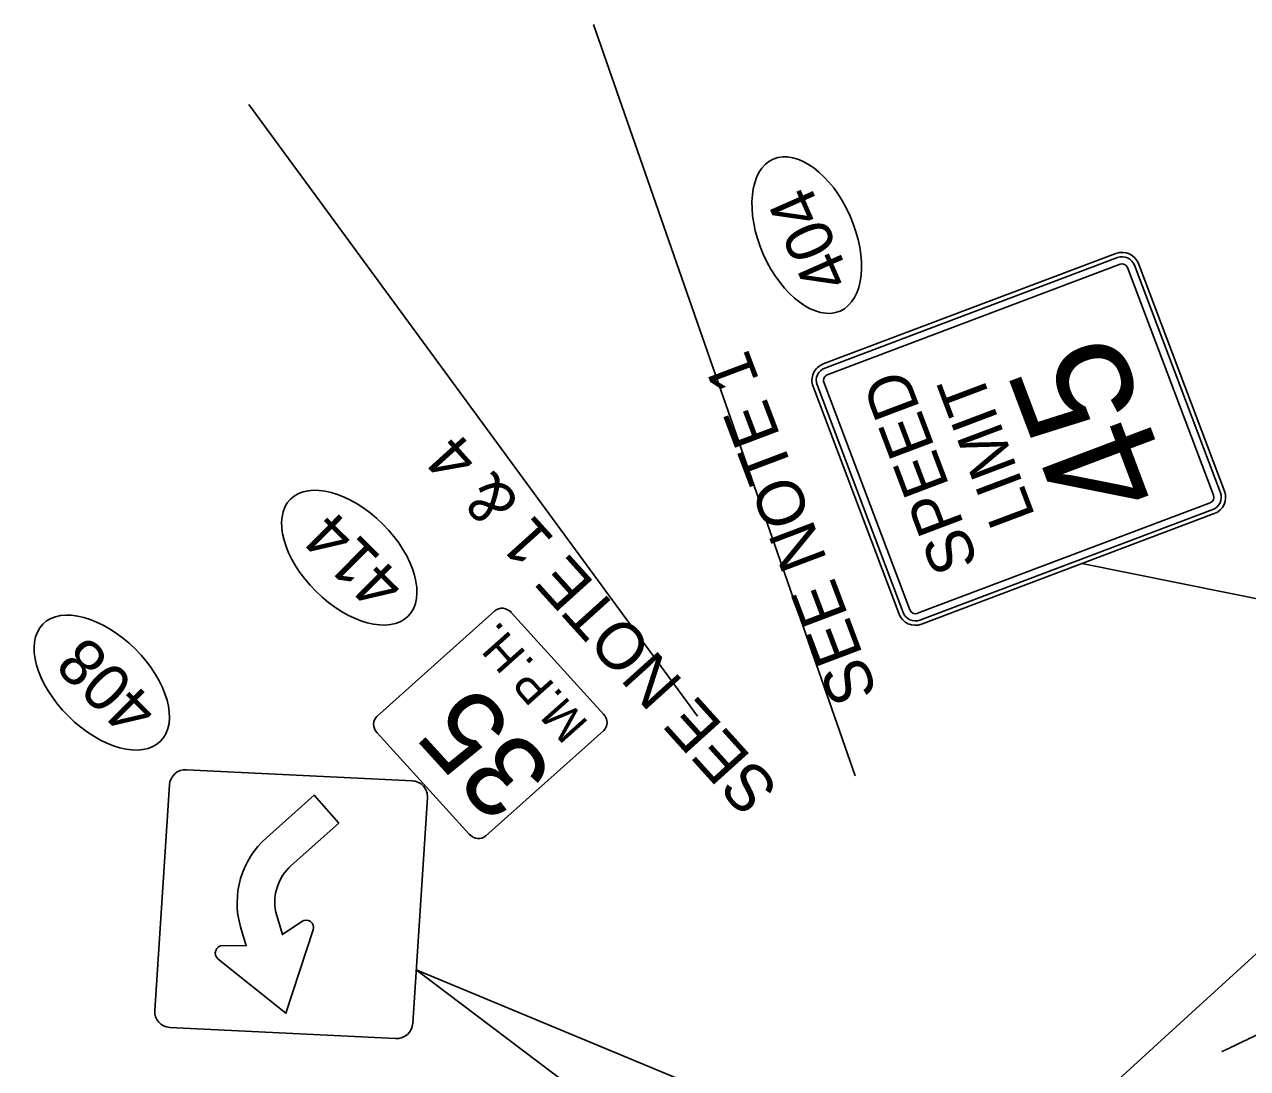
# Model space of a CAD drawing. Extents: x 2096670 to 2098561, y 684033 to 689893.
# Drawn here: x 2097087.6 to 2097400.4, y 685734.5 to 686001.6 of the extents above; entities that cross this region are included whole.
import ezdxf

# ---------------------------------------------------------------- set-up
doc = ezdxf.new("R2010")
doc.units = 0
for name, color, linetype in [('Default', 7, 'Continuous'), ('Exist Sign E Curve Left CELL', 7, 'Continuous'), ('Prop DSN Text', 7, 'Continuous'), ('Prop Sign E One Way_Right CELL', 7, 'Continuous'), ('Scratch_Level_3', 7, 'Continuous'), ('Scratch_Level_4', 7, 'Continuous')]:
    doc.layers.add(name, color=color, linetype=linetype)

msp = doc.modelspace()

# ---------------------------------------------------------------- linework, layer by layer
at = {"layer": 'Default'}
for p, q in [((2097366.73, 685943.05), (2097291.85, 685914.77)), ((2097367.13, 685942.01), (2097292.24, 685913.73)), ((2097367.78, 685940.28), (2097292.9, 685911.99)), ((2097394.47, 685882.22), (2097372.47, 685940.47)), ((2097391.69, 685881.17), (2097369.69, 685939.42)), ((2097393.43, 685881.83), (2097371.43, 685940.07)), ((2097289.26, 685909.04), (2097311.26, 685850.79)), ((2097290.3, 685909.43), (2097312.3, 685851.19)), ((2097292.03, 685910.08), (2097314.03, 685851.84)), ((2097315.94, 685850.98), (2097390.83, 685879.26)), ((2097316.6, 685849.24), (2097391.48, 685877.53)), ((2097316.99, 685848.2), (2097391.88, 685876.49)), ((2097472.8, 685840.55), (2097358.02, 685863.7)), ((2097207.91, 685851.62), (2097177.74, 685824.62)), ((2097235.69, 685825.21), (2097212.1, 685851.16)), ((2097177.77, 685820.44), (2097201.35, 685794.48)), ((2097205.55, 685794.02), (2097235.72, 685821.02)), ((2097186.79, 685808.11), (2097129.03, 685810.98)), ((2097124.65, 685807.07), (2097120.91, 685749.36)), ((2097186.9, 685746.09), (2097190.64, 685803.8)), ((2097168.02, 685797.33), (2097155.82, 685786.45)), ((2097168.02, 685797.33), (2097155.82, 685786.45)), ((2097168.02, 685797.33), (2097155.82, 685786.45)), ((2097124.76, 685745.04), (2097182.52, 685742.18))]:
    msp.add_line(p, q, dxfattribs=at)
for points in [[(2097149.46, 685793.58), (2097161.66, 685804.46), (2097168.02, 685797.33)], [(2097149.46, 685793.58), (2097161.66, 685804.46), (2097168.02, 685797.33)], [(2097149.46, 685793.58), (2097161.66, 685804.46), (2097168.02, 685797.33)], [(2097152.11, 685773.63), (2097153.55, 685768.77), (2097158.49, 685772.16)], [(2097152.11, 685773.63), (2097153.55, 685768.77), (2097158.49, 685772.16)], [(2097152.11, 685773.63), (2097153.55, 685768.77), (2097158.49, 685772.16)], [(2097161.4, 685770.01), (2097154.45, 685748.67), (2097137.09, 685762.52)], [(2097161.4, 685770.01), (2097154.45, 685748.67), (2097137.09, 685762.52)], [(2097161.4, 685770.01), (2097154.45, 685748.67), (2097137.09, 685762.52)], [(2097138.35, 685765.96), (2097144.31, 685765.92), (2097142.87, 685770.78)], [(2097138.35, 685765.96), (2097144.31, 685765.92), (2097142.87, 685770.78)], [(2097138.35, 685765.96), (2097144.31, 685765.92), (2097142.87, 685770.78)]]:
    msp.add_lwpolyline(points, dxfattribs=at)
for centre, radius, start, end in [((2097368.31, 685938.89), 4.45, 20.693, 110.693), ((2097368.31, 685938.89), 3.34, 20.693, 110.693), ((2097368.31, 685938.89), 1.48, 20.693, 110.693), ((2097293.42, 685910.61), 4.45, 110.693, 200.693), ((2097293.42, 685910.61), 3.34, 110.693, 200.693), ((2097293.42, 685910.61), 1.48, 110.693, 200.693), ((2097390.31, 685880.65), 1.48, 290.693, 20.693), ((2097390.31, 685880.65), 3.34, 290.693, 20.693), ((2097390.31, 685880.65), 4.45, 290.693, 20.693), ((2097315.42, 685852.36), 4.45, 200.693, 290.693), ((2097315.42, 685852.36), 3.34, 200.693, 290.693), ((2097315.42, 685852.36), 1.48, 200.693, 290.693)]:
    msp.add_arc(centre, radius, start, end, dxfattribs=at)
for centre, major_axis, ratio, start_param, end_param in [((2097210.02, 685849.3), (-2.18, 2.26), 0.890195, 4.680092, 6.250889), ((2097179.85, 685822.3), (-2.18, 2.26), 0.890195, 6.250889, 7.821685), ((2097233.6, 685823.34), (-2.18, 2.26), 0.890195, 3.109296, 4.680092), ((2097128.77, 685806.86), (-3.1, -2.77), 0.985005, 3.926991, 5.497787), ((2097186.52, 685804), (-3.1, -2.77), 0.985005, 2.356194, 3.926991), ((2097163.99, 685777.29), (-16.54, -14.75), 0.984994, 4.712389, 5.847944), ((2097163.99, 685777.29), (-16.54, -14.75), 0.984994, 4.712389, 5.847944), ((2097163.99, 685777.29), (-16.54, -14.75), 0.984994, 4.712389, 5.847944), ((2097203.44, 685796.34), (-2.18, 2.26), 0.890195, 1.5385, 3.109296), ((2097163.99, 685777.29), (-9.3, -8.3), 0.984994, 4.712389, 5.847944), ((2097163.99, 685777.29), (-9.3, -8.3), 0.984994, 4.712389, 5.847944), ((2097163.99, 685777.29), (-9.3, -8.3), 0.984994, 4.712389, 5.847944), ((2097159.56, 685770.58), (1.45, 1.29), 0.984994, 5.246691, 7.725935), ((2097159.56, 685770.58), (1.45, 1.29), 0.984994, 5.246691, 7.725935), ((2097159.56, 685770.58), (1.45, 1.29), 0.984994, 5.246691, 7.725935), ((2097138.31, 685764.04), (-1.45, -1.29), 0.984994, 3.969953, 6.449197), ((2097138.31, 685764.04), (-1.45, -1.29), 0.984994, 3.969953, 6.449197), ((2097138.31, 685764.04), (-1.45, -1.29), 0.984994, 3.969953, 6.449197), ((2097125.03, 685749.16), (-3.1, -2.77), 0.985005, 5.497787, 7.068583), ((2097182.79, 685746.29), (-3.1, -2.77), 0.985005, 0.785398, 2.356194)]:
    msp.add_ellipse(centre, major_axis=major_axis, ratio=ratio, start_param=start_param, end_param=end_param, dxfattribs=at)
at = {"layer": 'Exist Sign E Curve Left CELL'}
for q in [(2097287.47, 685718.34), (2097263.86, 685702.33)]:
    msp.add_line((2097187.79, 685759.74), q, dxfattribs=at)
at = {"layer": 'Prop Sign E One Way_Right CELL'}
for centre, major_axis in [((2097287.64, 685947.74), (8.56, -19.42)), ((2097170.66, 685865.22), (15.05, -14.96)), ((2097107.36, 685833.26), (15.05, -14.96))]:
    msp.add_ellipse(centre, major_axis=major_axis, ratio=0.571429, dxfattribs=at)
at = {"layer": 'Scratch_Level_3'}
for p, q in [((2097300, 685809.38), (2097233.14, 686001.64)), ((2097259.67, 685824.66), (2097145, 685981.12))]:
    msp.add_line(p, q, dxfattribs=at)
at = {"layer": 'Scratch_Level_4'}
msp.add_lwpolyline([(2097491.66, 685844.39), (2097454.42, 685810.89), (2097417.09, 685777.05), (2097379.31, 685742.66), (2097342.36, 685708.89)], dxfattribs=at)
msp.add_open_spline([(2097393.79, 685738.82), (2097393.9, 685738.88), (2097394.02, 685738.93), (2097394.25, 685739.05), (2097394.36, 685739.1), (2097394.59, 685739.21), (2097394.71, 685739.27), (2097394.85, 685739.34), (2097394.89, 685739.36), (2097394.94, 685739.38), (2097394.96, 685739.39), (2097394.98, 685739.4), (2097395.05, 685739.44), (2097395.57, 685739.69), (2097397, 685740.38), (2097400.21, 685741.92), (2097406.65, 685744.97), (2097415.91, 685749.21), (2097423.37, 685752.48), (2097428.99, 685754.88), (2097431.8, 685756.07), (2097435.09, 685757.44), (2097436.56, 685758.04), (2097437.09, 685758.26), (2097437.18, 685758.3), (2097437.21, 685758.31), (2097437.27, 685758.33), (2097437.41, 685758.39), (2097437.56, 685758.45), (2097437.74, 685758.53), (2097437.8, 685758.55), (2097437.92, 685758.6), (2097438.09, 685758.67), (2097438.27, 685758.74), (2097438.39, 685758.79)], degree=3, dxfattribs=at)

# ---------------------------------------------------------------- texts
at = {"layer": 'Default'}
for s, height, rotation, p in [('45', 29.648, 110.693, (2097381.63, 685882.65)), ('SPEED', 11.859, 110.693, (2097331.69, 685863.82)), ('LIMIT', 11.859, 110.693, (2097346.18, 685875.82)), ('M.P.H.', 8.7, 131.7113, (2097232.11, 685822.86)), ('35', 21.083, 132.2602, (2097223.61, 685810.43))]:
    msp.add_text(s, height=height, rotation=rotation, dxfattribs=at).set_placement(p)
at = {"layer": 'Prop DSN Text'}
for s, rotation, p in [('SEE NOTE 1', 110.6971, (2097305.88, 685830.45)), ('SEE NOTE 1 & 4', 132.076, (2097280.88, 685806.31))]:
    msp.add_text(s, height=12, rotation=rotation, dxfattribs=at).set_placement(p)
at = {"layer": 'Prop Sign E One Way_Right CELL'}
for s, rotation, p in [('404', 113.7961, (2097299.18, 685936.41)), ('414', 135.1751, (2097185.54, 685858.88)), ('408', 135.1751, (2097122.29, 685826.87))]:
    msp.add_text(s, height=11.98, rotation=rotation, dxfattribs=at).set_placement(p)

doc.saveas('drawing.dxf')
